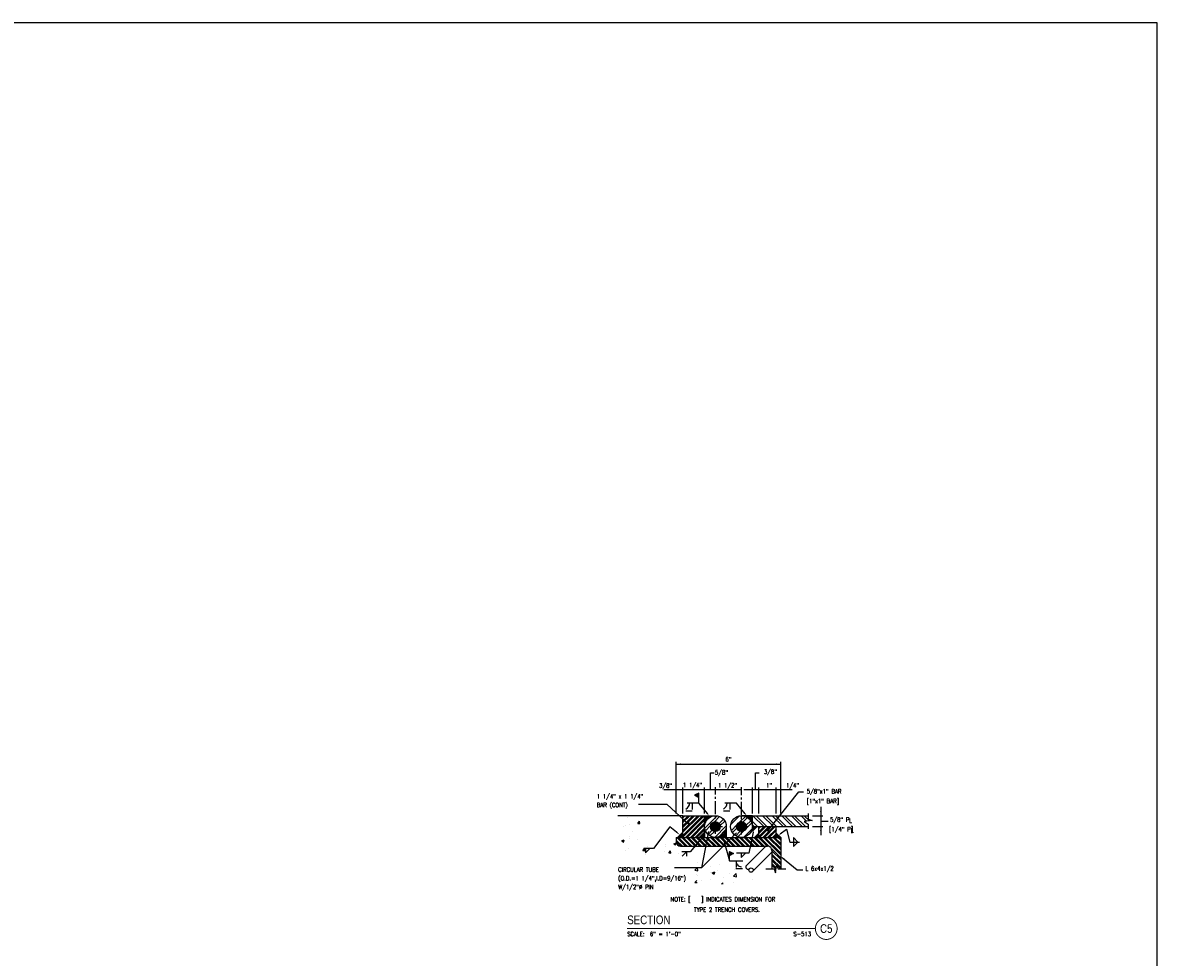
# Model space of a CAD drawing. Header units: inches. Extents: x -9715 to 32893, y -15613 to -1138.
# Tile 324 of 380: x 12386 to 12451, y -7958 to -7904. Entities that reach past the tile are written whole.
import ezdxf
from ezdxf.enums import TextEntityAlignment as Align

# ---------------------------------------------------------------- set-up
doc = ezdxf.new("R2010")
doc.units = ezdxf.units.IN
doc.header["$MEASUREMENT"] = 0
doc.linetypes.add('CENTER2', pattern=[1.125, 0.75, -0.125, 0.125, -0.125])
doc.layers.get('0').update_dxf_attribs({"color": 252})
doc.layers.get('DEFPOINTS').update_dxf_attribs({"color": 11})
for name, color, linetype in [('S-ANNO-SYMB', 2, 'Continuous'), ('S-ANNO-TEXT', 2, 'Continuous'), ('S2', 7, 'Continuous'), ('S5', 1, 'Continuous'), ('S6', 1, 'Continuous'), ('S7', 2, 'Continuous')]:
    doc.layers.add(name, color=color, linetype=linetype)
doc.styles.add('125', font='romans.shx', dxfattribs={"width": 0.8, "height": 2})
doc.styles.add('FT', font='ROMANS.shx', dxfattribs={"width": 0.8, "height": 0.125})
doc.styles.add('TT', font='swiss.ttf', dxfattribs={"width": 0.8, "height": 0.25})

# ---------------------------------------------------------------- blocks, each defined once
blk = doc.blocks.new('*X420')
at = {"color": 0}
for p, q in [((923.4, 2540.9), (1032.5, 2650)), ((923.4, 2567.4), (1005.9, 2650)), ((923.4, 2593.9), (979.4, 2650)), ((923.4, 2620.4), (952.9, 2650)), ((923.4, 2646.9), (926.4, 2650)), ((923.4, 2532), (1041.3, 2650)), ((923.4, 2558.5), (1014.8, 2650)), ((923.4, 2585.1), (988.3, 2650)), ((923.4, 2611.6), (961.7, 2650)), ((923.4, 2638.1), (935.2, 2650)), ((939, 2530), (1043.4, 2634.4)), ((947.8, 2530), (1043.4, 2625.5)), ((965.5, 2530), (1043.4, 2607.8)), ((974.3, 2530), (1043.4, 2599)), ((992, 2530), (1043.4, 2581.3)), ((1000.8, 2530), (1043.4, 2572.5))]:
    blk.add_line(p, q, dxfattribs=at)
blk = doc.blocks.new('*X419')
at = {"color": 0}
for p, q in [((893.9, 2530), (923.4, 2559.4)), ((894.8, 2530), (923.4, 2558.5)), ((896.5, 2530), (923.4, 2556.8)), ((897.4, 2530), (923.4, 2555.9)), ((899.2, 2530), (923.4, 2554.1)), ((900.1, 2530), (923.4, 2553.2)), ((901.8, 2530), (923.4, 2551.5)), ((902.7, 2530), (923.4, 2550.6)), ((904.5, 2530), (923.4, 2548.8)), ((905.4, 2530), (923.4, 2547.9)), ((907.2, 2530), (923.4, 2546.2)), ((908, 2530), (923.4, 2545.3)), ((909.8, 2530), (923.4, 2543.5)), ((910.7, 2530), (923.4, 2542.6)), ((912.5, 2530), (923.4, 2540.9)), ((913.3, 2530), (923.4, 2540)), ((915.1, 2530), (923.4, 2538.2)), ((916, 2530), (923.4, 2537.3)), ((917.8, 2530), (923.4, 2535.6)), ((918.6, 2530), (923.4, 2534.7)), ((920.4, 2530), (923.4, 2532.9)), ((921.3, 2530), (923.4, 2532)), ((923.1, 2530), (923.4, 2530.3)), ((1014.1, 2530), (1043.4, 2559.2)), ((1015.9, 2530), (1043.4, 2557.5)), ((1016.8, 2530), (1043.4, 2556.6)), ((1018.5, 2530), (1043.4, 2554.8)), ((1019.4, 2530), (1043.4, 2553.9)), ((1021.2, 2530), (1043.4, 2552.2)), ((1022.1, 2530), (1043.4, 2551.3)), ((1023.8, 2530), (1043.4, 2549.5)), ((1024.7, 2530), (1043.4, 2548.6)), ((1026.5, 2530), (1043.4, 2546.8)), ((1027.4, 2530), (1043.4, 2546)), ((1029.1, 2530), (1043.4, 2544.2)), ((1030, 2530), (1043.4, 2543.3)), ((1031.8, 2530), (1043.4, 2541.5)), ((1032.7, 2530), (1043.4, 2540.7)), ((1034.4, 2530), (1043.4, 2538.9)), ((1035.3, 2530), (1043.4, 2538)), ((1037.1, 2530), (1043.4, 2536.2)), ((1038, 2530), (1043.4, 2535.4)), ((1039.7, 2530), (1043.4, 2533.6)), ((1040.6, 2530), (1043.4, 2532.7)), ((1042.4, 2530), (1043.4, 2530.9)), ((1043.3, 2530), (1043.4, 2530.1))]:
    blk.add_line(p, q, dxfattribs=at)
blk = doc.blocks.new('*X418')
at = {"color": 0}
for p, q in [((1295.5, 2554.2), (1331.3, 2590)), ((1297.6, 2557.1), (1330.4, 2590)), ((1300.2, 2561.5), (1328.7, 2590)), ((1301.1, 2563.3), (1327.8, 2590)), ((1302.6, 2566.6), (1326, 2590)), ((1303.2, 2568.1), (1325.1, 2590)), ((1304.2, 2570.8), (1323.4, 2590)), ((1304.7, 2572.1), (1322.5, 2590)), ((1305.4, 2574.6), (1320.7, 2590)), ((1305.7, 2575.8), (1319.8, 2590)), ((1306.2, 2578.1), (1318.1, 2590)), ((1306.4, 2579.2), (1317.2, 2590)), ((1306.7, 2581.3), (1315.4, 2590)), ((1306.9, 2582.3), (1314.5, 2590)), ((1307.1, 2584.3), (1312.8, 2590)), ((1307.2, 2585.3), (1311.9, 2590)), ((1307.3, 2588.1), (1309.2, 2590)), ((1307.3, 2587.2), (1310.1, 2590)), ((1307.4, 2589.9), (1307.4, 2590))]:
    blk.add_line(p, q, dxfattribs=at)
blk = doc.blocks.new('*X415')
at = {"color": 0}
for p, q in [((1085.9, 2440), (1087.4, 2441.5)), ((1086.5, 2439.7), (1089.1, 2442.3)), ((1087, 2439.4), (1090.9, 2443.2)), ((1087.6, 2439.1), (1092.7, 2444.1)), ((1088.2, 2438.8), (1094.4, 2445)), ((1088.8, 2438.5), (1096.2, 2445.9)), ((1089.4, 2438.2), (1097.1, 2445.9)), ((1090, 2437.9), (1097.1, 2445)), ((1090.6, 2437.6), (1097.1, 2444.2)), ((1091.2, 2437.3), (1097.1, 2443.3)), ((1091.8, 2437), (1097.1, 2442.4)), ((1092.3, 2436.7), (1097.1, 2441.5)), ((1085.3, 2440.3), (1085.6, 2440.6)), ((1092.9, 2436.4), (1097.1, 2440.6)), ((1093.5, 2436.1), (1097.1, 2439.7)), ((1094.1, 2435.8), (1097.1, 2438.9)), ((1094.7, 2435.6), (1097.1, 2438)), ((1095.3, 2435.3), (1097.1, 2437.1)), ((1095.9, 2435), (1097.1, 2436.2)), ((1096.5, 2434.7), (1097.1, 2435.3)), ((1097.1, 2434.4), (1097.1, 2434.4))]:
    blk.add_line(p, q, dxfattribs=at)
blk = doc.blocks.new('*X414')
at = {"color": 0}
for p, q in [((1439.4, 2553.1), (1439.8, 2553.5)), ((1439.4, 2552.2), (1440.3, 2553.1)), ((1439.4, 2551.3), (1440.7, 2552.6)), ((1439.4, 2550.4), (1441.1, 2552.2)), ((1439.4, 2549.5), (1441.6, 2551.7)), ((1439.4, 2548.6), (1442, 2551.3)), ((1439.4, 2547.8), (1442.5, 2550.9)), ((1439.4, 2546.9), (1442.9, 2550.4)), ((1439.4, 2546), (1443.4, 2550)), ((1439.4, 2545.1), (1443.8, 2549.5)), ((1439.4, 2544.2), (1444.2, 2549.1)), ((1439.4, 2543.3), (1444.7, 2548.6)), ((1439.4, 2542.4), (1445.1, 2548.2)), ((1439.4, 2541.6), (1445.6, 2547.8)), ((1439.4, 2540.7), (1446, 2547.3)), ((1439.4, 2539.8), (1446.4, 2546.9)), ((1439.4, 2538.9), (1446.9, 2546.4)), ((1439.4, 2538), (1447.3, 2546)), ((1439.4, 2537.1), (1447.8, 2545.6)), ((1439.4, 2536.3), (1448.2, 2545.1)), ((1439.4, 2535.4), (1448.7, 2544.7)), ((1439.4, 2534.5), (1449.1, 2544.2)), ((1439.4, 2533.6), (1449.5, 2543.8)), ((1439.4, 2532.7), (1450, 2543.3)), ((1439.4, 2531.8), (1450.4, 2542.9)), ((1439.4, 2531), (1450.9, 2542.5)), ((1439.4, 2530.1), (1451.3, 2542)), ((1440.1, 2530), (1451.7, 2541.6)), ((1441, 2530), (1452.2, 2541.1)), ((1441.9, 2530), (1452.6, 2540.7)), ((1442.8, 2530), (1453.1, 2540.2)), ((1443.7, 2530), (1453.5, 2539.8)), ((1444.6, 2530), (1454, 2539.4)), ((1445.4, 2530), (1454.4, 2538.9)), ((1446.3, 2530), (1454.8, 2538.5)), ((1447.2, 2530), (1455.3, 2538)), ((1448.1, 2530), (1455.7, 2537.6)), ((1449, 2530), (1456.2, 2537.2)), ((1449.9, 2530), (1456.6, 2536.7)), ((1450.7, 2530), (1457.1, 2536.3)), ((1451.6, 2530), (1457.5, 2535.8)), ((1452.5, 2530), (1457.9, 2535.4)), ((1453.4, 2530), (1458.4, 2534.9)), ((1454.3, 2530), (1458.8, 2534.5)), ((1455.2, 2530), (1459.3, 2534.1)), ((1456, 2530), (1459.7, 2533.6)), ((1456.9, 2530), (1460.1, 2533.2)), ((1457.8, 2530), (1460.6, 2532.7)), ((1458.7, 2530), (1461, 2532.3)), ((1459.6, 2530), (1461.5, 2531.9)), ((1460.5, 2530), (1461.9, 2531.4)), ((1461.3, 2530), (1462.4, 2531)), ((1462.2, 2530), (1462.8, 2530.5)), ((1463.1, 2530), (1463.2, 2530.1))]:
    blk.add_line(p, q, dxfattribs=at)
blk = doc.blocks.new('*X413')
at = {"color": 0}
for p, q in [((1319.9, 2530), (1343.4, 2553.4)), ((1320.8, 2530), (1343.4, 2552.5)), ((1321.7, 2530), (1343.4, 2551.6)), ((1322.6, 2530), (1343.4, 2550.7)), ((1323.5, 2530), (1343.4, 2549.9)), ((1324.3, 2530), (1343.4, 2549)), ((1325.2, 2530), (1343.4, 2548.1)), ((1326.1, 2530), (1343.4, 2547.2)), ((1327, 2530), (1343.4, 2546.3)), ((1327.9, 2530), (1343.4, 2545.4)), ((1328.8, 2530), (1343.4, 2544.6)), ((1329.6, 2530), (1343.4, 2543.7)), ((1330.5, 2530), (1343.4, 2542.8)), ((1331.4, 2530), (1343.4, 2541.9)), ((1332.3, 2530), (1343.4, 2541)), ((1333.2, 2530), (1343.4, 2540.1)), ((1334.1, 2530), (1343.4, 2539.3)), ((1335, 2530), (1343.4, 2538.4)), ((1335.8, 2530), (1343.4, 2537.5)), ((1336.7, 2530), (1343.4, 2536.6)), ((1337.6, 2530), (1343.4, 2535.7)), ((1338.5, 2530), (1343.4, 2534.8)), ((1339.4, 2530), (1343.4, 2534)), ((1340.3, 2530), (1343.4, 2533.1)), ((1341.1, 2530), (1343.4, 2532.2)), ((1342, 2530), (1343.4, 2531.3)), ((1342.9, 2530), (1343.4, 2530.4))]:
    blk.add_line(p, q, dxfattribs=at)
blk = doc.blocks.new('*X412')
at = {"color": 0}
for p, q in [((1249, 2649.9), (1249, 2650)), ((1249.8, 2649.9), (1249.9, 2650)), ((1250.7, 2649.9), (1250.8, 2650)), ((1251.5, 2649.8), (1251.7, 2650)), ((1252.3, 2649.8), (1252.5, 2650)), ((1253.1, 2649.7), (1253.4, 2650)), ((1253.9, 2649.6), (1254.3, 2650)), ((1254.7, 2649.5), (1255.2, 2650)), ((1255.5, 2649.4), (1256.1, 2650)), ((1256.3, 2649.3), (1257, 2650)), ((1257.1, 2649.2), (1257.8, 2650)), ((1257.8, 2649), (1258.7, 2650)), ((1258.6, 2648.9), (1259.6, 2650)), ((1259.3, 2648.8), (1260.5, 2650)), ((1260, 2648.6), (1261.4, 2650)), ((1260.8, 2648.4), (1262.3, 2650)), ((1261.5, 2648.3), (1263.1, 2650)), ((1262.2, 2648.1), (1264, 2650)), ((1262.9, 2647.9), (1264.9, 2650)), ((1263.6, 2647.7), (1265.8, 2650)), ((1264.3, 2647.5), (1266.7, 2650)), ((1264.9, 2647.3), (1267.6, 2650)), ((1265.6, 2647.1), (1268.5, 2650)), ((1266.3, 2646.9), (1269.3, 2650)), ((1266.9, 2646.7), (1270.2, 2650)), ((1267.6, 2646.4), (1271.1, 2650)), ((1268.2, 2646.2), (1272, 2650)), ((1268.9, 2646), (1272.9, 2650)), ((1269.5, 2645.7), (1273.8, 2650)), ((1270.1, 2645.5), (1274.6, 2650)), ((1270.8, 2645.2), (1275.5, 2650)), ((1271.4, 2644.9), (1276.4, 2650)), ((1272, 2644.7), (1277.3, 2650)), ((1272.6, 2644.4), (1278.2, 2650)), ((1273.2, 2644.1), (1279.1, 2650)), ((1273.8, 2643.8), (1279.9, 2650)), ((1274.4, 2643.5), (1280.8, 2650)), ((1275, 2643.2), (1281.7, 2650)), ((1275.6, 2642.9), (1282.6, 2650)), ((1276.1, 2642.6), (1283.5, 2650)), ((1276.7, 2642.3), (1284.4, 2650)), ((1277.3, 2642), (1285.2, 2650)), ((1277.8, 2641.7), (1286.1, 2650)), ((1278.4, 2641.3), (1287, 2650)), ((1278.9, 2641), (1287.9, 2650)), ((1279.5, 2640.6), (1288.8, 2650)), ((1280, 2640.3), (1289.7, 2650)), ((1280.5, 2640), (1290.5, 2650)), ((1281.1, 2639.6), (1291.4, 2650)), ((1281.6, 2639.2), (1292.3, 2650)), ((1282.1, 2638.9), (1293.2, 2650)), ((1282.6, 2638.5), (1294.1, 2650)), ((1283.1, 2638.1), (1295, 2650)), ((1283.6, 2637.8), (1295.9, 2650)), ((1284.1, 2637.4), (1296.7, 2650)), ((1284.6, 2637), (1297.6, 2650)), ((1285.1, 2636.6), (1298.5, 2650)), ((1285.6, 2636.2), (1299.4, 2650)), ((1286.1, 2635.8), (1300.3, 2650)), ((1286.6, 2635.4), (1301.2, 2650)), ((1287, 2635), (1302, 2650)), ((1287.5, 2634.5), (1302.9, 2650)), ((1288, 2634.1), (1303.8, 2650)), ((1288.4, 2633.7), (1304.7, 2650)), ((1288.9, 2633.3), (1305.6, 2650)), ((1289.3, 2632.8), (1306.5, 2650)), ((1290.2, 2632), (1307.4, 2649.1)), ((1290.7, 2631.5), (1307.4, 2648.2)), ((1291.1, 2631.1), (1307.4, 2647.3)), ((1291.5, 2630.6), (1307.4, 2646.4)), ((1291.9, 2630.1), (1307.4, 2645.6)), ((1292.3, 2629.7), (1307.4, 2644.7)), ((1292.8, 2629.2), (1307.4, 2643.8)), ((1293.2, 2628.7), (1307.4, 2642.9)), ((1293.6, 2628.2), (1307.4, 2642)), ((1294, 2627.7), (1307.4, 2641.1)), ((1294.4, 2627.3), (1307.4, 2640.3)), ((1294.8, 2626.8), (1307.4, 2639.4)), ((1295.1, 2626.3), (1307.4, 2638.5)), ((1295.5, 2625.8), (1307.4, 2637.6)), ((1295.9, 2625.2), (1307.4, 2636.7)), ((1296.3, 2624.7), (1307.4, 2635.8)), ((1296.6, 2624.2), (1307.4, 2635)), ((1297, 2623.7), (1307.4, 2634.1)), ((1297.3, 2623.2), (1307.4, 2633.2)), ((1297.7, 2622.6), (1307.4, 2632.3)), ((1298, 2622.1), (1307.4, 2631.4)), ((1298.4, 2621.5), (1307.4, 2630.5)), ((1298.7, 2621), (1307.4, 2629.7)), ((1299, 2620.4), (1307.4, 2628.8)), ((1299.4, 2619.9), (1307.4, 2627.9)), ((1299.7, 2619.3), (1307.4, 2627)), ((1300, 2618.8), (1307.4, 2626.1)), ((1300.3, 2618.2), (1307.4, 2625.2)), ((1300.6, 2617.6), (1307.4, 2624.3)), ((1300.9, 2617), (1307.4, 2623.5)), ((1301.2, 2616.4), (1307.4, 2622.6)), ((1301.5, 2615.8), (1307.4, 2621.7)), ((1301.8, 2615.2), (1307.4, 2620.8)), ((1302.1, 2614.6), (1307.4, 2619.9)), ((1302.3, 2614), (1307.4, 2619)), ((1302.6, 2613.4), (1307.4, 2618.2)), ((1302.9, 2612.8), (1307.4, 2617.3)), ((1303.1, 2612.1), (1307.4, 2616.4)), ((1303.4, 2611.5), (1307.4, 2615.5)), ((1303.6, 2610.9), (1307.4, 2614.6)), ((1303.8, 2610.2), (1307.4, 2613.7)), ((1304.1, 2609.6), (1307.4, 2612.9)), ((1304.3, 2608.9), (1307.4, 2612)), ((1304.5, 2608.2), (1307.4, 2611.1)), ((1304.7, 2607.6), (1307.4, 2610.2)), ((1304.9, 2606.9), (1307.4, 2609.3)), ((1305.1, 2606.2), (1307.4, 2608.4)), ((1305.3, 2605.5), (1307.4, 2607.6)), ((1305.5, 2604.8), (1307.4, 2606.7)), ((1305.7, 2604.1), (1307.4, 2605.8)), ((1305.8, 2603.4), (1307.4, 2604.9)), ((1306, 2602.7), (1307.4, 2604)), ((1306.2, 2601.9), (1307.4, 2603.1)), ((1306.3, 2601.2), (1307.4, 2602.3)), ((1306.4, 2600.4), (1307.4, 2601.4)), ((1306.6, 2599.7), (1307.4, 2600.5)), ((1306.7, 2598.9), (1307.4, 2599.6)), ((1306.8, 2598.2), (1307.4, 2598.7)), ((1306.9, 2597.4), (1307.4, 2597.8)), ((1307, 2596.6), (1307.4, 2596.9)), ((1307.1, 2595.8), (1307.4, 2596.1)), ((1307.2, 2595), (1307.4, 2595.2)), ((1307.2, 2594.1), (1307.4, 2594.3)), ((1307.3, 2593.3), (1307.4, 2593.4)), ((1307.3, 2592.5), (1307.4, 2592.5)), ((1307.3, 2591.6), (1307.4, 2591.6))]:
    blk.add_line(p, q, dxfattribs=at)
blk = doc.blocks.new('*X411')
at = {"color": 0}
for p, q in [((1153.7, 2557.3), (1163.4, 2567)), ((1155.1, 2559.6), (1163.4, 2567.9)), ((1156.2, 2561.6), (1163.4, 2568.7)), ((1157.2, 2563.4), (1163.4, 2569.6)), ((1158, 2565.1), (1163.4, 2570.5)), ((1158.7, 2566.7), (1163.4, 2571.4)), ((1159.3, 2568.2), (1163.4, 2572.3)), ((1159.8, 2569.6), (1163.4, 2573.2)), ((1160.3, 2570.9), (1163.4, 2574)), ((1160.7, 2572.2), (1163.4, 2574.9)), ((1161.1, 2573.5), (1163.4, 2575.8)), ((1161.4, 2574.7), (1163.4, 2576.7)), ((1161.7, 2575.9), (1163.4, 2577.6)), ((1162, 2577.1), (1163.4, 2578.5)), ((1162.2, 2578.2), (1163.4, 2579.3)), ((1162.4, 2579.3), (1163.4, 2580.2)), ((1162.6, 2580.3), (1163.4, 2581.1)), ((1162.7, 2581.4), (1163.4, 2582)), ((1162.9, 2582.4), (1163.4, 2582.9)), ((1163, 2583.4), (1163.4, 2583.8)), ((1163.1, 2584.4), (1163.4, 2584.6)), ((1163.2, 2586.3), (1163.4, 2586.4)), ((1163.2, 2585.4), (1163.4, 2585.5)), ((1163.3, 2588.2), (1163.4, 2588.2)), ((1163.3, 2587.2), (1163.4, 2587.3)), ((1105.1, 2530), (1105.2, 2530)), ((1106, 2530), (1106.1, 2530)), ((1106.9, 2530), (1107, 2530.1)), ((1107.8, 2530), (1108, 2530.1)), ((1108.7, 2530), (1108.9, 2530.2)), ((1109.6, 2530), (1109.9, 2530.3)), ((1110.4, 2530), (1110.9, 2530.4)), ((1111.3, 2530), (1111.9, 2530.6)), ((1112.2, 2530), (1113, 2530.7)), ((1113.1, 2530), (1114.1, 2530.9)), ((1114, 2530), (1115.2, 2531.1)), ((1114.9, 2530), (1116.3, 2531.4)), ((1115.7, 2530), (1117.4, 2531.6)), ((1116.6, 2530), (1118.6, 2531.9)), ((1117.5, 2530), (1119.8, 2532.3)), ((1118.4, 2530), (1121.1, 2532.6)), ((1119.3, 2530), (1122.4, 2533.1)), ((1120.2, 2530), (1123.7, 2533.5)), ((1121.1, 2530), (1125.1, 2534.1)), ((1121.9, 2530), (1126.6, 2534.7)), ((1122.8, 2530), (1128.2, 2535.3)), ((1123.7, 2530), (1129.9, 2536.1)), ((1124.6, 2530), (1131.7, 2537.1)), ((1125.5, 2530), (1133.7, 2538.2)), ((1126.4, 2530), (1136, 2539.6)), ((1127.2, 2530), (1138.9, 2541.6)), ((1128.1, 2530), (1143.8, 2545.6)), ((1129, 2530), (1163.4, 2564.3)), ((1129.9, 2530), (1163.4, 2563.4)), ((1130.8, 2530), (1163.4, 2562.5)), ((1131.7, 2530), (1163.4, 2561.7)), ((1132.5, 2530), (1163.4, 2560.8)), ((1133.4, 2530), (1163.4, 2559.9)), ((1134.3, 2530), (1163.4, 2559)), ((1135.2, 2530), (1163.4, 2558.1)), ((1136.1, 2530), (1163.4, 2557.2)), ((1137, 2530), (1163.4, 2556.4)), ((1137.8, 2530), (1163.4, 2555.5)), ((1138.7, 2530), (1163.4, 2554.6)), ((1139.6, 2530), (1163.4, 2553.7)), ((1140.5, 2530), (1163.4, 2552.8)), ((1141.4, 2530), (1163.4, 2551.9)), ((1142.3, 2530), (1163.4, 2551.1)), ((1143.1, 2530), (1163.4, 2550.2)), ((1144, 2530), (1163.4, 2549.3)), ((1144.9, 2530), (1163.4, 2548.4)), ((1145.8, 2530), (1163.4, 2547.5)), ((1146.7, 2530), (1163.4, 2546.6)), ((1147.6, 2530), (1163.4, 2545.8)), ((1147.7, 2549.5), (1163.4, 2565.2)), ((1148.5, 2530), (1163.4, 2544.9)), ((1149.3, 2530), (1163.4, 2544)), ((1150.2, 2530), (1163.4, 2543.1)), ((1151.1, 2530), (1163.4, 2542.2)), ((1151.7, 2554.4), (1163.4, 2566.1)), ((1152, 2530), (1163.4, 2541.3)), ((1152.9, 2530), (1163.4, 2540.5)), ((1153.8, 2530), (1163.4, 2539.6)), ((1154.6, 2530), (1163.4, 2538.7)), ((1155.5, 2530), (1163.4, 2537.8)), ((1156.4, 2530), (1163.4, 2536.9)), ((1157.3, 2530), (1163.4, 2536)), ((1158.2, 2530), (1163.4, 2535.1)), ((1159.1, 2530), (1163.4, 2534.3)), ((1159.9, 2530), (1163.4, 2533.4)), ((1160.8, 2530), (1163.4, 2532.5)), ((1161.7, 2530), (1163.4, 2531.6)), ((1162.6, 2530), (1163.4, 2530.7))]:
    blk.add_line(p, q, dxfattribs=at)
blk = doc.blocks.new('*X410')
at = {"color": 0}
for p, q in [((1043.4, 2614.9), (1078.4, 2650)), ((1043.4, 2615.8), (1077.5, 2650)), ((1043.4, 2616.7), (1076.6, 2650)), ((1043.4, 2617.6), (1075.8, 2650)), ((1043.4, 2618.4), (1074.9, 2650)), ((1043.4, 2619.3), (1074, 2650)), ((1043.4, 2620.2), (1073.1, 2650)), ((1043.4, 2621.1), (1072.2, 2650)), ((1043.4, 2622), (1071.3, 2650)), ((1043.4, 2622.9), (1070.5, 2650)), ((1043.4, 2623.7), (1069.6, 2650)), ((1043.4, 2624.6), (1068.7, 2650)), ((1043.4, 2625.5), (1067.8, 2650)), ((1043.4, 2626.4), (1066.9, 2650)), ((1043.4, 2627.3), (1066, 2650)), ((1043.4, 2628.2), (1065.2, 2650)), ((1043.4, 2629), (1064.3, 2650)), ((1043.4, 2629.9), (1063.4, 2650)), ((1043.4, 2630.8), (1062.5, 2650)), ((1043.4, 2631.7), (1061.6, 2650)), ((1043.4, 2632.6), (1060.7, 2650)), ((1043.4, 2633.5), (1059.9, 2650)), ((1043.4, 2634.4), (1059, 2650)), ((1043.4, 2635.2), (1058.1, 2650)), ((1043.4, 2636.1), (1057.2, 2650)), ((1043.4, 2637), (1056.3, 2650)), ((1043.4, 2637.9), (1055.4, 2650)), ((1043.4, 2638.8), (1054.6, 2650)), ((1043.4, 2639.7), (1053.7, 2650)), ((1043.4, 2640.5), (1052.8, 2650)), ((1043.4, 2641.4), (1051.9, 2650)), ((1043.4, 2642.3), (1051, 2650)), ((1043.4, 2643.2), (1050.1, 2650)), ((1043.4, 2644.1), (1049.2, 2650)), ((1043.4, 2645), (1048.4, 2650)), ((1043.4, 2645.8), (1047.5, 2650)), ((1043.4, 2646.7), (1046.6, 2650)), ((1043.4, 2647.6), (1045.7, 2650)), ((1043.4, 2648.5), (1044.8, 2650)), ((1043.4, 2649.4), (1043.9, 2650)), ((1067.1, 2637.8), (1079.3, 2650)), ((1070.2, 2639.9), (1080.2, 2650)), ((1072.6, 2641.5), (1081.1, 2650)), ((1074.6, 2642.6), (1082, 2650)), ((1076.5, 2643.6), (1082.8, 2650)), ((1078.2, 2644.4), (1083.7, 2650)), ((1079.8, 2645.1), (1084.6, 2650)), ((1081.3, 2645.7), (1085.5, 2650)), ((1082.7, 2646.3), (1086.4, 2650)), ((1084.1, 2646.8), (1087.3, 2650)), ((1085.4, 2647.2), (1088.1, 2650)), ((1086.6, 2647.6), (1089, 2650)), ((1087.9, 2647.9), (1089.9, 2650)), ((1089.1, 2648.2), (1090.8, 2650)), ((1090.2, 2648.5), (1091.7, 2650)), ((1091.3, 2648.7), (1092.6, 2650)), ((1092.4, 2649), (1093.4, 2650)), ((1093.5, 2649.1), (1094.3, 2650)), ((1094.6, 2649.3), (1095.2, 2650)), ((1095.6, 2649.5), (1096.1, 2650)), ((1096.6, 2649.6), (1097, 2650)), ((1097.6, 2649.7), (1097.9, 2650)), ((1098.6, 2649.8), (1098.7, 2650)), ((1099.5, 2649.8), (1099.6, 2650)), ((1100.4, 2649.9), (1100.5, 2650)), ((1101.4, 2649.9), (1101.4, 2650)), ((1043.4, 2614), (1055.5, 2626.2)), ((1043.4, 2613.1), (1053.4, 2623.2)), ((1043.4, 2612.3), (1051.9, 2620.8)), ((1043.4, 2611.4), (1050.7, 2618.7)), ((1043.4, 2610.5), (1049.7, 2616.8)), ((1043.4, 2609.6), (1048.9, 2615.1)), ((1043.4, 2608.7), (1048.2, 2613.5)), ((1043.4, 2607.8), (1047.6, 2612)), ((1043.4, 2607), (1047, 2610.6)), ((1043.4, 2606.1), (1046.5, 2609.3)), ((1043.4, 2605.2), (1046.1, 2607.9)), ((1043.4, 2604.3), (1045.7, 2606.7)), ((1043.4, 2603.4), (1045.4, 2605.4)), ((1043.4, 2602.5), (1045.1, 2604.3)), ((1043.4, 2601.6), (1044.8, 2603.1)), ((1043.4, 2600.8), (1044.6, 2602)), ((1043.4, 2599.9), (1044.4, 2600.9)), ((1043.4, 2599), (1044.2, 2599.8)), ((1043.4, 2598.1), (1044, 2598.8)), ((1043.4, 2597.2), (1043.9, 2597.7)), ((1043.4, 2596.3), (1043.7, 2596.7)), ((1043.4, 2595.5), (1043.6, 2595.7)), ((1043.4, 2594.6), (1043.6, 2594.8)), ((1043.4, 2593.7), (1043.5, 2593.8)), ((1043.4, 2592.8), (1043.4, 2592.9)), ((1043.4, 2591.9), (1043.4, 2592))]:
    blk.add_line(p, q, dxfattribs=at)
blk = doc.blocks.new('*X387')
at = {"color": 0}
for p, q in [((1123.6, 1489.5), (1134.8, 1500.7)), ((1123.6, 1487.8), (1124.6, 1488.7)), ((1124.2, 1484.8), (1128.1, 1488.7)), ((1124.6, 1488.7), (1135.6, 1499.7)), ((1124.7, 1483.6), (1129.9, 1488.7)), ((1125, 1494.5), (1129.8, 1499.3)), ((1126.1, 1481.4), (1133.4, 1488.7)), ((1126.9, 1480.4), (1135.2, 1488.7)), ((1128.1, 1488.7), (1135.6, 1496.2)), ((1128.8, 1478.8), (1135.6, 1485.6)), ((1129.9, 1488.7), (1135.6, 1494.4)), ((1129.9, 1478.1), (1135.6, 1483.8)), ((1132.4, 1477.1), (1135.6, 1480.3)), ((1133.4, 1488.7), (1135.6, 1490.9)), ((1133.9, 1476.8), (1135.6, 1478.5)), ((1135.2, 1488.7), (1135.6, 1489.1)), ((1135.6, 1499.7), (1136.5, 1500.7)), ((1135.6, 1496.2), (1139.5, 1500.1)), ((1135.6, 1494.4), (1140.7, 1499.6)), ((1135.6, 1490.9), (1142.9, 1498.2)), ((1135.6, 1489.1), (1143.8, 1497.4)), ((1135.6, 1480.3), (1144, 1488.7)), ((1135.6, 1485.6), (1138.7, 1488.7)), ((1135.6, 1478.5), (1145.8, 1488.7)), ((1135.6, 1483.8), (1140.5, 1488.7)), ((1137.5, 1476.9), (1147.4, 1486.8)), ((1138.7, 1488.7), (1145.5, 1495.5)), ((1139.9, 1477.5), (1146.7, 1484.4)), ((1140.5, 1488.7), (1146.1, 1494.4)), ((1144, 1488.7), (1147.1, 1491.9)), ((1145.8, 1488.7), (1147.4, 1490.4)), ((1195.6, 1487.3), (1197, 1488.7)), ((1195.8, 1491), (1205.3, 1500.5)), ((1195.9, 1485.8), (1198.8, 1488.7)), ((1196.6, 1493.5), (1202.7, 1499.7)), ((1196.9, 1483.3), (1202.4, 1488.7)), ((1197, 1488.7), (1207.6, 1499.2)), ((1197.5, 1482.1), (1204.1, 1488.7)), ((1198.8, 1488.7), (1207.6, 1497.5)), ((1199.1, 1480.2), (1207.6, 1488.6)), ((1200.1, 1479.4), (1207.6, 1486.9)), ((1202.2, 1478), (1207.6, 1483.3)), ((1202.4, 1488.7), (1207.6, 1493.9)), ((1203.4, 1477.5), (1207.6, 1481.6)), ((1204.1, 1488.7), (1207.6, 1492.2)), ((1206.3, 1476.8), (1207.6, 1478)), ((1207.6, 1499.2), (1209, 1500.6)), ((1207.6, 1497.5), (1210.5, 1500.4)), ((1207.6, 1493.9), (1213, 1499.4)), ((1207.6, 1492.2), (1214.1, 1498.8)), ((1207.6, 1488.6), (1207.7, 1488.7)), ((1207.6, 1483.3), (1213, 1488.7)), ((1207.6, 1478), (1218.3, 1488.7)), ((1207.6, 1486.9), (1209.4, 1488.7)), ((1207.6, 1481.6), (1214.7, 1488.7)), ((1207.7, 1488.7), (1216.1, 1497.2)), ((1208, 1476.7), (1219.5, 1488.2)), ((1209.4, 1488.7), (1216.9, 1496.2)), ((1212.7, 1477.9), (1218.4, 1483.5)), ((1213, 1488.7), (1218.3, 1494.1)), ((1214.7, 1488.7), (1218.8, 1492.8)), ((1218.3, 1488.7), (1219.5, 1490))]:
    blk.add_line(p, q, dxfattribs=at)
blk = doc.blocks.new('*X402')
at = {"color": 0}
for p, q in [((921, 2482), (887.4, 2515.6)), ((912.2, 2482), (887.4, 2506.8)), ((938.7, 2482), (890.7, 2530)), ((947.5, 2482), (899.5, 2530)), ((965.2, 2482), (917.2, 2530)), ((974, 2482), (926, 2530)), ((991.7, 2482), (943.7, 2530)), ((1000.5, 2482), (952.5, 2530)), ((1018.2, 2482), (970.2, 2530)), ((1027.1, 2482), (979.1, 2530)), ((1044.7, 2482), (996.7, 2530)), ((1053.6, 2482), (1005.6, 2530)), ((1071.2, 2482), (1023.2, 2530)), ((1080.1, 2482), (1032.1, 2530)), ((1097.8, 2482), (1049.8, 2530)), ((1106.6, 2482), (1058.6, 2530)), ((1124.3, 2482), (1076.3, 2530)), ((1133.1, 2482), (1085.1, 2530)), ((1150.8, 2482), (1102.8, 2530)), ((1159.6, 2482), (1111.6, 2530)), ((1177.3, 2482), (1129.3, 2530)), ((1186.2, 2482), (1138.2, 2530)), ((1203.8, 2482), (1155.8, 2530)), ((1212.7, 2482), (1164.7, 2530)), ((1230.3, 2482), (1182.3, 2530)), ((1239.2, 2482), (1191.2, 2530)), ((1256.9, 2482), (1208.9, 2530)), ((1265.7, 2482), (1217.7, 2530)), ((1283.4, 2482), (1235.4, 2530)), ((1292.2, 2482), (1244.2, 2530)), ((1309.9, 2482), (1261.9, 2530)), ((1318.7, 2482), (1270.7, 2530)), ((1336.4, 2482), (1288.4, 2530)), ((1345.3, 2482), (1297.3, 2530)), ((1362.9, 2482), (1314.9, 2530)), ((1371.8, 2482), (1323.8, 2530)), ((1389.4, 2482), (1341.4, 2530)), ((1399.8, 2480.4), (1350.3, 2530)), ((1463.4, 2434.6), (1368, 2530)), ((1463.4, 2443.4), (1376.8, 2530)), ((1463.4, 2461.1), (1394.5, 2530)), ((1463.4, 2469.9), (1403.3, 2530)), ((1463.4, 2487.6), (1421, 2530)), ((1463.4, 2496.4), (1429.8, 2530)), ((1463.4, 2514.1), (1447.5, 2530)), ((1463.4, 2523), (1456.4, 2530)), ((1463.4, 2416.9), (1413.8, 2466.4)), ((1463.4, 2408), (1415.4, 2456)), ((1463.4, 2390.4), (1415.4, 2438.4)), ((1463.4, 2381.5), (1415.4, 2429.5)), ((1463.4, 2363.9), (1415.4, 2411.9)), ((1462.3, 2356.1), (1415.4, 2403)), ((1438.7, 2362), (1415.4, 2385.3)), ((1437.5, 2354.4), (1415.4, 2376.5)), ((1418.1, 2356.1), (1415.4, 2358.8)), ((1435, 2339.2), (1432.2, 2342))]:
    blk.add_line(p, q, dxfattribs=at)
blk = doc.blocks.new('*X398')
at = {"color": 0}
for p, q in [((1255.6, 2356), (1283.1, 2383.5)), ((1255.6, 2369.2), (1269.8, 2383.5)), ((1255.6, 2382.5), (1256.6, 2383.5)), ((1255.6, 2364.8), (1274.2, 2383.5)), ((1255.6, 2378.1), (1261, 2383.5)), ((1257.5, 2353.5), (1287.5, 2383.5)), ((1266.3, 2353.5), (1296.3, 2383.5)), ((1270.7, 2353.5), (1300.7, 2383.5)), ((1279.6, 2353.5), (1303.6, 2377.5)), ((1284, 2353.5), (1303.6, 2373.1)), ((1292.8, 2353.5), (1303.6, 2364.2)), ((1297.3, 2353.5), (1303.6, 2359.8))]:
    blk.add_line(p, q, dxfattribs=at)
blk = doc.blocks.new('*X390')
at = {"color": 0}
for p, q in [((1105.9, 2378.7), (1140.3, 2413.1)), ((1132.8, 2396.7), (1147.2, 2411.2)), ((1178.1, 2389), (1202.1, 2413)), ((1203, 2396.2), (1218.3, 2411.5)), ((1107.9, 2371.9), (1122.3, 2386.3)), ((1133.8, 2353.6), (1165.5, 2385.3)), ((1145.9, 2392.2), (1157.6, 2403.9)), ((1148.8, 2386.2), (1161.4, 2398.8)), ((1179.5, 2372.8), (1194.9, 2388.1)), ((1182.5, 2366.9), (1194.8, 2379.2)), ((1211.9, 2396.3), (1224.1, 2408.5)), ((1219.7, 2377.6), (1235.8, 2393.7)), ((1220.5, 2387.2), (1232.9, 2399.6)), ((1115.2, 2361.5), (1126.9, 2373.2)), ((1120.3, 2357.7), (1132.8, 2370.3)), ((1143.7, 2354.6), (1164.4, 2375.3)), ((1191.5, 2358.2), (1203.8, 2370.5)), ((1197.4, 2355.3), (1213.5, 2371.4)), ((1214, 2354.2), (1236.9, 2377.1))]:
    blk.add_line(p, q, dxfattribs=at)
blk = doc.blocks.new('*X389')
at = {"color": 0}
for p, q in [((1251.3, 1488.7), (1237.6, 1502.5)), ((1269, 1488.7), (1239, 1518.7)), ((1277.8, 1488.7), (1247.8, 1518.7)), ((1295.5, 1488.7), (1265.5, 1518.7)), ((1304.3, 1488.7), (1274.3, 1518.7)), ((1322, 1488.7), (1292, 1518.7)), ((1330.9, 1488.7), (1300.9, 1518.7)), ((1348.5, 1488.7), (1318.5, 1518.7)), ((1357.4, 1488.7), (1327.4, 1518.7)), ((1375.1, 1488.7), (1345.1, 1518.7)), ((1383.9, 1488.7), (1353.9, 1518.7)), ((1386.9, 1503.4), (1371.6, 1518.7)), ((1394.6, 1504.5), (1380.4, 1518.7)), ((1242.5, 1488.7), (1237.6, 1493.6))]:
    blk.add_line(p, q, dxfattribs=at)
blk = doc.blocks.new('SECTION_INFO')
at = {"style": 'TT', "width": 0.8}
blk.add_attdef('SECTION_TITLE', text='', height=0.25, dxfattribs=at).set_placement((0, 0.375), align=Align.TOP_LEFT)
at = {"style": 'FT', "width": 0.8}
blk.add_attdef('SCALE', (0, -0.21875), '', height=0.125, dxfattribs=at)
blk = doc.blocks.new('T-BULB_R')
at = {"const_width": 0.02604}
for points in [[(0.625, 0, 1), (0, 0, 1)], [(0.625, 0, -1), (0, 0, -1)]]:
    blk.add_lwpolyline(points, format="xyb", dxfattribs=at)
at = {"style": 'TT', "width": 0.8}
blk.add_attdef('SECTION_#', text='', height=0.25, dxfattribs=at).set_placement((0.3125, 0), align=Align.MIDDLE)
at = {"style": 'FT', "width": 0.8}
blk.add_attdef('SHEET_FROM', text='', height=0.125, dxfattribs=at).set_placement((-0.125, -0.21875), align=Align.RIGHT)
blk = doc.blocks.new('*X416')
at = {"color": 0}
for p, q in [((594.1, 2641.4), (594.1, 2641.4)), ((618.3, 2650), (618.5, 2649.8)), ((618.5, 2649.8), (618.5, 2650)), ((572.4, 2588.8), (572.4, 2588.8)), ((580.9, 2594.9), (580.9, 2594.9)), ((604.9, 2599.7), (604.9, 2599.7)), ((648.1, 2607.5), (657.8, 2619)), ((648.1, 2607.5), (660.1, 2606.4)), ((656.6, 2604.9), (656.6, 2604.9)), ((660.1, 2606.4), (657.8, 2619)), ((561.5, 2512.2), (573.8, 2516.9)), ((561.5, 2510.4), (569.8, 2504.8)), ((569.8, 2504.8), (573.9, 2516.9)), ((602.5, 2533.1), (602.5, 2533.1)), ((604, 2526), (604, 2526)), ((618.9, 2562.1), (618.9, 2562.1)), ((648.8, 2518.8), (648.8, 2518.8)), ((580, 2459.9), (580, 2459.9)), ((600, 2466.5), (600, 2466.5)), ((675.9, 2457), (685.5, 2468.5)), ((675.9, 2457), (687.8, 2456)), ((677.7, 2463.8), (677.7, 2463.8)), ((687.8, 2456), (685.5, 2468.5)), ((686.7, 2455.4), (686.7, 2455.4)), ((702.7, 2480.6), (702.7, 2480.6)), ((727.8, 2470.3), (727.8, 2470.3)), ((793.5, 2450.8), (793.5, 2450.8)), ((803.5, 2480.3), (803.5, 2480.3)), ((803.7, 2493.4), (803.7, 2493.4)), ((819.3, 2444.5), (829, 2456)), ((819.3, 2444.5), (831.3, 2443.5)), ((831.3, 2443.5), (829, 2456)), ((847.3, 2495.5), (861.3, 2500.9)), ((847.3, 2495.5), (857.2, 2488.8)), ((857.2, 2488.8), (861.3, 2500.9)), ((693.2, 2436.4), (693.2, 2436.4)), ((693.2, 2436.4), (693.2, 2436.4)), ((873.8, 2439.5), (873.8, 2439.5))]:
    blk.add_line(p, q, dxfattribs=at)
blk = doc.blocks.new('*X417')
at = {"color": 0}
for p, q in [((1005.4, 2389.3), (1005.4, 2389.3)), ((1126.8, 2379), (1126.8, 2379)), ((989, 2348.6), (1004.6, 2364.8)), ((989, 2348.6), (1006.8, 2345.8)), ((998.1, 2325.6), (998.1, 2325.6)), ((1003, 2322.7), (1003, 2322.7)), ((1006.8, 2345.8), (1004.6, 2364.8)), ((1074, 2335.6), (1074, 2335.6)), ((1076.7, 2372.4), (1076.7, 2372.4)), ((1086, 2334.5), (1100, 2339.8)), ((1086, 2334.5), (1096, 2327.8)), ((1096, 2327.8), (1100, 2339.8)), ((1104, 2335.5), (1104, 2335.5)), ((1114.7, 2345.6), (1114.7, 2345.6)), ((1180.8, 2331.1), (1180.8, 2331.1)), ((1202.5, 2315.5), (1218, 2331.7)), ((1207.9, 2350.5), (1207.9, 2350.5)), ((1220.3, 2312.7), (1218, 2331.7)), ((990.5, 2281.5), (1000.2, 2293)), ((990.5, 2281.5), (1002.5, 2280.5)), ((1024.1, 2293.5), (1024.1, 2293.5)), ((1074.2, 2300.1), (1074.2, 2300.1)), ((1137.3, 2272.9), (1143.6, 2280.4)), ((1145, 2272.9), (1143.6, 2280.4)), ((1149.9, 2310.1), (1149.9, 2310.1)), ((1202.5, 2315.5), (1220.3, 2312.7)), ((1205.5, 2284), (1205.5, 2284)), ((1308.2, 2298), (1308.2, 2298))]:
    blk.add_line(p, q, dxfattribs=at)

msp = doc.modelspace()

# ---------------------------------------------------------------- linework, layer by layer
at = {"color": 2}
for p, q in [((12424.53844, -7948.52177), (12424.28845, -7948.64677)), ((12424.28845, -7948.64677), (12424.53844, -7948.77177)), ((12424.15731, -7949.09398), (12424.15731, -7949.46897)), ((12426.31128, -7949.09398), (12426.31128, -7949.46897)), ((12423.79514, -7949.54376), (12424.16015, -7949.54376)), ((12424.86324, -7949.81774), (12425.48823, -7949.81774)), ((12425.9491, -7949.54376), (12426.31412, -7949.54376)), ((12427.6132, -7949.81774), (12426.98821, -7949.81774)), ((12426.11322, -7950.44273), (12426.11322, -7951.06772)), ((12427.42573, -7950.88903), (12427.88098, -7950.44273)), ((12423.61326, -7950.75523), (12423.30077, -7951.06772)), ((12424.86324, -7950.75523), (12424.86324, -7951.06772)), ((12427.98819, -7950.81773), (12427.7382, -7951.06772)), ((12428.98818, -7950.81773), (12429.23817, -7951.06772)), ((12426.28472, -7951.87417), (12426.53472, -7951.99917)), ((12426.53472, -7951.99917), (12426.28472, -7952.12417))]:
    msp.add_line(p, q, dxfattribs=at)
at = {"color": 1}
for p, q in [((12424.53844, -7949.09398), (12424.53844, -7948.52177)), ((12426.29149, -7952.4147), (12426.29149, -7951.99579))]:
    msp.add_line(p, q, dxfattribs=at)
at = {"color": 2}
for centre in [(12423.63183, -7949.09398), (12425.78579, -7949.09398)]:
    msp.add_arc(centre, 0.37499, 294.980501, 0, dxfattribs=at)
at = {"layer": 'DEFPOINTS'}
msp.add_lwpolyline([(12296.3006, -8009.93348), (12450.87971, -8009.93348), (12450.87971, -7904.25441), (12296.3006, -7904.25441)], close=True, dxfattribs=at)
at = {"layer": 'S-ANNO-SYMB', "const_width": 0.056}
msp.add_lwpolyline([(12420.40096, -7956.30294), (12431.23173, -7956.30294)], dxfattribs=at)
at = {"layer": 'S2', "color": 2}
msp.add_line((12423.61326, -7949.81774), (12419.87497, -7949.81774), dxfattribs=at)
at = {"layer": 'S2', "color": 4}
for p, q in [((12423.61326, -7949.81774), (12424.86324, -7949.81774)), ((12423.61326, -7951.06772), (12423.61326, -7949.81774)), ((12424.86324, -7950.75523), (12424.86324, -7949.81774)), ((12427.6132, -7949.81774), (12430.81553, -7949.81774)), ((12427.6132, -7950.44273), (12427.6132, -7949.81774)), ((12430.81553, -7949.69275), (12430.81553, -7950.0178)), ((12430.81553, -7950.0178), (12431.04021, -7950.08892)), ((12427.6132, -7950.44273), (12430.81553, -7950.44273)), ((12427.98819, -7951.06772), (12427.98819, -7950.44273)), ((12428.98818, -7951.06772), (12428.98818, -7950.44273)), ((12431.04021, -7950.08892), (12430.58472, -7950.16005)), ((12430.58472, -7950.16005), (12430.81553, -7950.30229)), ((12430.81553, -7950.30229), (12430.81553, -7950.56501)), ((12423.23827, -7951.06772), (12429.23817, -7951.06772)), ((12423.23827, -7951.06772), (12423.23827, -7951.31772)), ((12424.86324, -7950.75523), (12424.55075, -7951.06772)), ((12429.23817, -7951.06772), (12429.23817, -7952.87853)), ((12423.48826, -7951.56772), (12428.48818, -7951.56772)), ((12427.2719, -7952.68045), (12428.38463, -7951.56772)), ((12427.62545, -7953.034), (12428.73818, -7951.92126)), ((12428.73818, -7951.81771), (12428.73818, -7952.87853)), ((12428.93617, -7953.09852), (12429.0039, -7952.67547)), ((12429.0039, -7952.67547), (12429.08857, -7952.87853)), ((12428.39429, -7952.87853), (12428.86843, -7952.87853)), ((12428.86843, -7952.87853), (12428.93617, -7953.09852)), ((12429.08857, -7952.87853), (12429.52884, -7952.87853))]:
    msp.add_line(p, q, dxfattribs=at)
for centre, radius in [((12425.48823, -7950.44273), 0.62499), ((12426.98821, -7950.44273), 0.62499), ((12425.48823, -7950.44273), 0.28125), ((12425.48823, -7950.44273), 0.25), ((12426.98821, -7950.44273), 0.28125), ((12426.98821, -7950.44273), 0.25), ((12427.53706, -7952.94561), 0.125)]:
    msp.add_circle(centre, radius, dxfattribs=at)
for centre, radius, start, end in [((12423.48826, -7951.31772), 0.25, 180, 270), ((12428.48818, -7951.81771), 0.25, 0, 90), ((12427.36029, -7952.76883), 0.125, 135, 315)]:
    msp.add_arc(centre, radius, start, end, dxfattribs=at)
at = {"layer": 'S5', "color": 1}
for p, q in [((12423.23827, -7949.69275), (12423.23827, -7946.72988)), ((12429.23817, -7949.69275), (12429.23817, -7946.72988)), ((12423.23827, -7946.85488), (12429.23817, -7946.85488)), ((12425.19771, -7948.31777), (12425.19771, -7947.34889)), ((12425.19771, -7947.34889), (12425.40782, -7947.34889)), ((12427.78337, -7948.31777), (12427.78337, -7947.34889)), ((12427.78337, -7947.34889), (12427.99348, -7947.34889)), ((12422.52467, -7948.31777), (12426.98821, -7948.31777)), ((12423.61326, -7949.69275), (12423.61326, -7948.19277)), ((12424.86324, -7949.69275), (12424.86324, -7948.19277)), ((12427.12765, -7948.31777), (12429.89017, -7948.31777)), ((12427.6132, -7949.69275), (12427.6132, -7948.19277)), ((12427.98819, -7949.69275), (12427.98819, -7948.19277)), ((12428.50408, -7950.68438), (12430.28186, -7948.45461)), ((12428.98818, -7949.69275), (12428.98818, -7948.19277)), ((12430.28186, -7948.45461), (12430.55309, -7948.45461)), ((12422.70698, -7949.17341), (12421.07169, -7949.17341)), ((12423.94796, -7950.30129), (12422.70698, -7949.17341)), ((12424.53844, -7949.09398), (12423.87116, -7949.09398)), ((12425.04809, -7949.72048), (12424.53844, -7949.09398)), ((12426.69241, -7949.09398), (12426.02512, -7949.09398)), ((12427.20206, -7949.72048), (12426.69241, -7949.09398)), ((12431.54237, -7949.31775), (12431.54237, -7950.94273)), ((12431.07255, -7949.81774), (12431.66737, -7949.81774)), ((12423.95366, -7950.22213), (12423.9234, -7950.18716)), ((12423.95366, -7950.22213), (12423.94226, -7950.38044)), ((12423.94226, -7950.38044), (12423.9797, -7950.42699)), ((12425.09096, -7950.71801), (12424.68507, -7952.81755)), ((12428.4414, -7950.63571), (12428.39551, -7950.64147)), ((12428.4414, -7950.63571), (12428.56677, -7950.73304)), ((12428.56677, -7950.73304), (12428.62627, -7950.72773)), ((12429.21695, -7950.86428), (12429.57959, -7950.58552)), ((12429.57959, -7950.58552), (12429.76051, -7951.33043)), ((12431.07255, -7950.44273), (12431.66737, -7950.44273)), ((12431.54237, -7950.13024), (12431.96372, -7950.13024)), ((12424.65428, -7951.16522), (12424.03065, -7951.89347)), ((12424.68507, -7952.81755), (12426.69759, -7950.80538)), ((12425.94704, -7951.18462), (12426.29149, -7952.4147)), ((12427.66223, -7950.75614), (12427.41569, -7951.97922)), ((12429.76051, -7951.33043), (12430.32042, -7951.33043)), ((12421.92684, -7951.69901), (12421.36516, -7951.69901)), ((12424.03065, -7951.89347), (12423.56684, -7951.89347)), ((12427.41569, -7951.97922), (12426.697, -7951.97922)), ((12426.29149, -7952.4147), (12427.06028, -7952.4147)), ((12426.67262, -7952.4147), (12426.67262, -7952.78969)), ((12429.33726, -7952.23105), (12430.17741, -7952.92428)), ((12424.68507, -7952.81755), (12423.12915, -7952.81755)), ((12427.0348, -7952.86448), (12426.66978, -7952.86448)), ((12430.17741, -7952.92428), (12430.50392, -7952.92428))]:
    msp.add_line(p, q, dxfattribs=at)
at = {"layer": 'S5', "color": 1, "linetype": 'CENTER2'}
for p, q in [((12425.48823, -7950.85836), (12425.48823, -7948.18159)), ((12426.98821, -7950.89194), (12426.98821, -7948.18625)), ((12425.14542, -7950.44273), (12425.98563, -7950.44273)), ((12426.60933, -7950.44273), (12427.43078, -7950.44273))]:
    msp.add_line(p, q, dxfattribs=at)
at = {"layer": 'S5', "color": 2}
for p, q in [((12429.97662, -7951.08044), (12430.22661, -7951.33043)), ((12429.97662, -7951.08044), (12429.97662, -7951.58043)), ((12429.97662, -7951.58043), (12430.22661, -7951.33043)), ((12421.72782, -7951.69901), (12421.47782, -7951.949)), ((12421.47782, -7951.69901), (12421.47782, -7951.949)), ((12423.81953, -7951.89347), (12423.56954, -7952.14347)), ((12423.81953, -7951.89347), (12423.81953, -7952.14347)), ((12427.21132, -7951.97922), (12426.96133, -7952.22922)), ((12426.96133, -7951.97922), (12426.96133, -7952.22922))]:
    msp.add_line(p, q, dxfattribs=at)
at = {"layer": 'S5', "color": 1}
msp.add_arc((12426.98296, -7952.44595), 0.30866, 174.1880528, 268.9627741, dxfattribs=at)
for points in [[(12423.48826, -7946.89654), (12423.48826, -7946.81321), (12423.23827, -7946.85488)], [(12428.98818, -7946.89654), (12428.98818, -7946.81321), (12429.23817, -7946.85488)], [(12422.98827, -7948.2761), (12422.98827, -7948.35943), (12423.23827, -7948.31777)], [(12423.86326, -7948.35943), (12423.86326, -7948.2761), (12423.61326, -7948.31777)], [(12424.61325, -7948.2761), (12424.61325, -7948.35943), (12424.86324, -7948.31777)], [(12425.73823, -7948.35943), (12425.73823, -7948.2761), (12425.48823, -7948.31777)], [(12426.73821, -7948.2761), (12426.73821, -7948.35943), (12426.98821, -7948.31777)], [(12427.3632, -7948.2761), (12427.3632, -7948.35943), (12427.6132, -7948.31777)], [(12428.23819, -7948.35943), (12428.23819, -7948.2761), (12427.98819, -7948.31777)], [(12428.73818, -7948.2761), (12428.73818, -7948.35943), (12428.98818, -7948.31777)], [(12429.48817, -7948.35943), (12429.48817, -7948.2761), (12429.23817, -7948.31777)], [(12425.00153, -7949.59722), (12424.93689, -7949.64981), (12425.12697, -7949.81744)], [(12427.16409, -7949.59692), (12427.09944, -7949.64951), (12427.28953, -7949.81714)], [(12431.58404, -7949.56775), (12431.50071, -7949.56775), (12431.54237, -7949.81774)], [(12427.59669, -7950.87044), (12427.67838, -7950.88691), (12427.68693, -7950.63361)], [(12431.50071, -7950.69273), (12431.58404, -7950.69273), (12431.54237, -7950.44273)], [(12424.53432, -7951.23561), (12424.59761, -7951.28982), (12424.72857, -7951.07283)], [(12425.93287, -7951.31275), (12426.01311, -7951.29028), (12425.90558, -7951.06078)], [(12429.34144, -7950.82113), (12429.29065, -7950.75507), (12429.11785, -7950.94046)], [(12429.40716, -7952.34274), (12429.46019, -7952.27847), (12429.24085, -7952.1515)]]:
    msp.add_solid(points, dxfattribs=at)
at = {"layer": 'S7', "color": 1}
for p, q in [((12422.87303, -7950.44913), (12421.92684, -7951.69901)), ((12423.25344, -7950.76311), (12422.87303, -7950.44913))]:
    msp.add_line(p, q, dxfattribs=at)
for points in [[(12423.27996, -7950.73098), (12423.22692, -7950.79524), (12423.44625, -7950.92225)], [(12425.00712, -7950.95718), (12425.08922, -7950.97145), (12425.09096, -7950.71801)], [(12426.47734, -7950.93077), (12426.52991, -7950.99543), (12426.69759, -7950.80538)]]:
    msp.add_solid(points, dxfattribs=at)

# ---------------------------------------------------------------- block references
at = {"color": 2}
for name, p, xscale, yscale, zscale in [('*X415', (12401.68213, -7999.48577), 0.02083300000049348, 0.02083300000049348, 0.020833), ('*X412', (12413.99507, -7977.42107), 0.01041649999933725, 0.01041650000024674, 0.0104165), ('*X418', (12413.99507, -7977.42107), 0.01041649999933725, 0.01041650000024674, 0.0104165), ('*X413', (12413.99507, -7977.42107), 0.01041649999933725, 0.01041650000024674, 0.0104165), ('*X414', (12413.99507, -7977.42107), 0.01041649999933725, 0.01041650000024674, 0.0104165), ('*X415', (12449.14103, -8002.83887), -0.02083300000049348, 0.02083300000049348, 0.020833)]:
    msp.add_blockref(name, p, dxfattribs=dict(at, xscale=xscale, yscale=yscale, zscale=zscale))
at = {"layer": 'S-ANNO-SYMB', "xscale": 2.000000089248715, "yscale": 2.000000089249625, "zscale": 2.000000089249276}
for name, p, values in [('SECTION_INFO', (12420.41844, -7956.30294), {'SECTION_TITLE': 'SECTION', 'SCALE': 'SCALE:  6" = 1\'-0"'}), ('T-BULB_R', (12431.23173, -7956.30294), {'SECTION_#': 'C5', 'SHEET_FROM': 'S-513'})]:
    msp.add_blockref(name, p, dxfattribs=at).add_auto_attribs(values)
at = {"layer": 'S2', "color": 2, "xscale": 0.01041649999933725, "yscale": 0.01041650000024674, "zscale": 0.0104165}
for name in ['*X410', '*X411', '*X419']:
    msp.add_blockref(name, (12413.99507, -7977.42107), dxfattribs=at)
at = {"layer": 'S6', "color": 1}
for name, p, xscale, yscale, zscale in [('*X416', (12414.27066, -7977.42107), 0.01041650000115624, 0.01041650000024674, 0.0104165), ('*X420', (12413.99507, -7977.42107), 0.01041649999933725, 0.01041650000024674, 0.0104165), ('*X390', (12401.83126, -8000.09824), 0.02083300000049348, 0.02083300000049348, 0.020833), ('*X389', (12401.83126, -7981.45746), 0.02083300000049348, 0.02083300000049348, 0.020833), ('*X387', (12401.83126, -7981.45746), 0.02083300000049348, 0.02083300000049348, 0.020833), ('*X398', (12401.83126, -8000.09824), 0.02083300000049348, 0.02083300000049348, 0.020833), ('*X402', (12413.99507, -7977.42107), 0.01041649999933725, 0.01041650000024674, 0.0104165), ('*X417', (12413.99507, -7977.42107), 0.01041650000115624, 0.01041650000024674, 0.0104165)]:
    msp.add_blockref(name, p, dxfattribs=dict(at, xscale=xscale, yscale=yscale, zscale=zscale))

# ---------------------------------------------------------------- texts
at = {"layer": 'S-ANNO-TEXT', "ltscale": 20, "style": '125', "width": 0.9}
for s, p in [('6"', (12426.0635, -7946.70283)), ('5/8"', (12425.46062, -7947.45583)), ('3/8"', (12428.27579, -7947.4146)), ('3/8"', (12422.24888, -7948.21063)), ('1 1/4"', (12423.6228, -7948.18086)), ('1 1/2"', (12425.63852, -7948.20071)), ('1"', (12428.39609, -7948.1988)), ('1/4"', (12429.54378, -7948.1988)), ('1 1/4" x 1 1/4"', (12418.67036, -7948.82941)), ('5/8"x1" BAR', (12430.73207, -7948.54393)), ('BAR (CONT)', (12418.67036, -7949.3294)), ('[1"x1" BAR]', (12430.73207, -7949.10243)), ('5/8" P', (12432.07655, -7950.16841)), ('L', (12433.18177, -7950.23793)), ('[1/4" P]', (12432.02014, -7950.72045)), ('L', (12433.26629, -7950.79339)), ('CIRCULAR TUBE', (12419.89947, -7953.036)), ('(O.D.=1 1/4",I.D=9/16")', (12419.89947, -7953.53599)), ('L 6x4x1/2', (12430.65891, -7952.97709)), ('W/1/2"%%C PIN', (12419.89947, -7954.03598)), ('NOTE: [   ] INDICATES DIMENSION FOR ', (12422.91407, -7954.7426)), ('TYPE 2 TRENCH COVERS.', (12424.24837, -7955.34145))]:
    msp.add_text(s, height=0.25, dxfattribs=at).set_placement(p)

doc.saveas('drawing.dxf')
